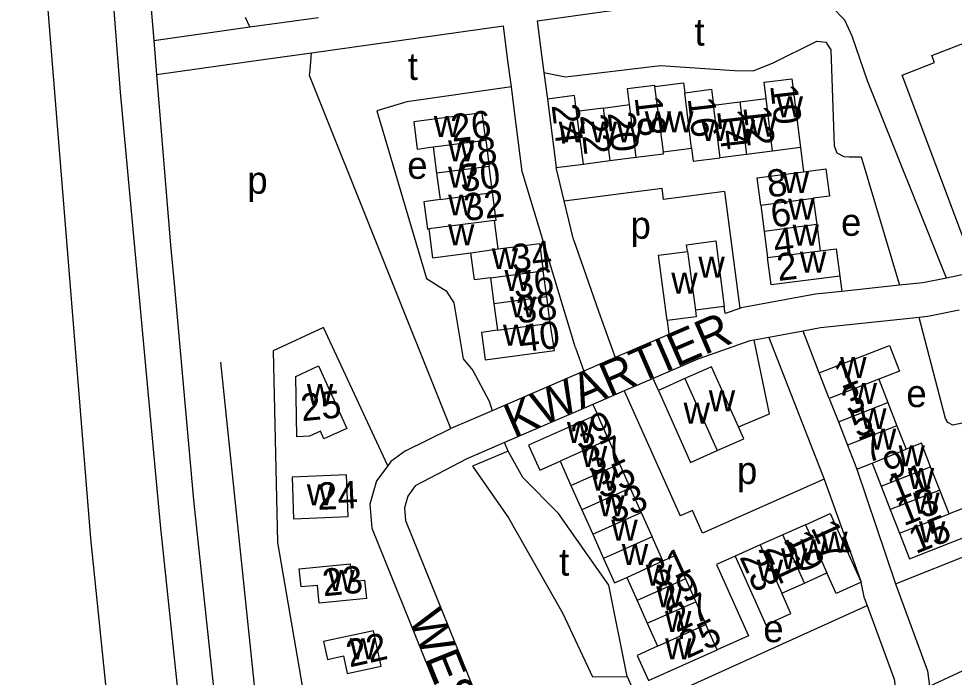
# Model space of a CAD drawing. Extents: x 159441 to 162086, y 388175 to 389787.
# Drawn here: x 159452.1 to 159589.2, y 389201.2 to 389297.7 of the extents above; entities that cross this region are included whole.
import ezdxf

# ---------------------------------------------------------------- set-up
doc = ezdxf.new("R2010")
doc.units = 0
for name, color, linetype in [('BLT_Basislijn', 7, 'Continuous'), ('BLT_Bebouwing', 7, 'Continuous'), ('BLT_Centroide', 7, 'Continuous'), ('BLT_Huisnummer', 7, 'Continuous'), ('BLT_Huisnummer_ tussenligend', 7, 'Continuous'), ('BLT_Onderverdeling_panden', 7, 'Continuous'), ('BLT_Straatnaam', 7, 'Continuous'), ('BLT_Vlakafsluiter', 7, 'Continuous')]:
    doc.layers.add(name, color=color, linetype=linetype)

msp = doc.modelspace()

# ---------------------------------------------------------------- linework, layer by layer
at = {"layer": 'BLT_Basislijn'}
for p, q in [((159467.02, 389286.95), (159462.11, 389352.93)), ((159462.71, 389221.52), (159452.13, 389352.28)), ((159469.94, 389318.49), (159471.92, 389294.52)), ((159486.01, 389296.51), (159485.33, 389297.92)), ((159486.01, 389296.51), (159496.06, 389297.92)), ((159471.92, 389294.52), (159486.01, 389296.51)), ((159495.03, 389292.73), (159523.14, 389296.69)), ((159523.81, 389291.55), (159523.14, 389296.69)), ((159528.09, 389297.39), (159528.64, 389293.14)), ((159488.3, 389291.78), (159495.03, 389292.73)), ((159528.64, 389293.14), (159529.07, 389289.85)), ((159472.33, 389289.53), (159488.3, 389291.78)), ((159524.3, 389287.74), (159523.81, 389291.55)), ((159529.07, 389289.85), (159529.58, 389285.95)), ((159591.26, 389263.56), (159581.57, 389289.46)), ((159472.91, 389223.51), (159467.02, 389286.95)), ((159524.3, 389287.74), (159509.01, 389285.52)), ((159524.72, 389284.52), (159524.3, 389287.74)), ((159525.91, 389275.33), (159524.72, 389284.52)), ((159566.65, 389278.82), (159567.1, 389275.3)), ((159532.05, 389271.01), (159530.88, 389275.9)), ((159533.68, 389249.5), (159525.91, 389275.33)), ((159532.05, 389271.01), (159546.39, 389272.87)), ((159555.53, 389272.37), (159557.76, 389255.25)), ((159533.4, 389265.37), (159532.05, 389271.01)), ((159572.42, 389260), (159572.71, 389257.75)), ((159588.03, 389259.71), (159584.56, 389259)), ((159474.9, 389258.89), (159477.76, 389227.17)), ((159581.17, 389258.64), (159572.71, 389257.75)), ((159584.56, 389259), (159581.17, 389258.64)), ((159589.9, 389254.99), (159586.77, 389254.35)), ((159567.03, 389251.92), (159562.03, 389250.99)), ((159569.41, 389245.82), (159567.03, 389251.92)), ((159562.03, 389250.99), (159559.87, 389250.59)), ((159562.03, 389250.99), (159570.12, 389230.24)), ((159533.68, 389249.5), (159534.92, 389246.06)), ((159539.52, 389248.04), (159534.92, 389246.06)), ((159534.92, 389246.06), (159521.49, 389240.26)), ((159545.06, 389244.99), (159540.84, 389243.16)), ((159545.84, 389243.23), (159545.06, 389244.99)), ((159540.84, 389243.16), (159536.24, 389241.18)), ((159540.84, 389243.16), (159549.01, 389224.85)), ((159521.49, 389240.26), (159518.4, 389238.93)), ((159536.24, 389241.18), (159523.31, 389235.6)), ((159536.24, 389241.18), (159536.9, 389239.7)), ((159518.4, 389238.93), (159515.45, 389237.65)), ((159508.79, 389234.38), (159515.45, 389237.65)), ((159523.31, 389235.6), (159520.28, 389234.29)), ((159523.85, 389234.34), (159523.31, 389235.6)), ((159520.28, 389234.29), (159517.77, 389233.21)), ((159506.19, 389232.2), (159504.56, 389229.96)), ((159574.91, 389231.71), (159580.58, 389214.9)), ((159570.12, 389230.24), (159552.32, 389222.3)), ((159570.12, 389230.24), (159575.53, 389215.11)), ((159580.58, 389214.9), (159597.87, 389221.81)), ((159576.04, 389212.75), (159575.53, 389215.11)), ((159576.04, 389212.75), (159576.42, 389211.72))]:
    msp.add_line(p, q, dxfattribs=at)
for points in [[(159528.09, 389297.39), (159558.67, 389301.69), (159564.04, 389302.3)], [(159588.03, 389259.71), (159576.49, 389288.62), (159574.22, 389295.17), (159573.15, 389297.51), (159571.28, 389299.4), (159568.69, 389300.91), (159564.04, 389302.3)], [(159581.57, 389289.46), (159586.27, 389291.31), (159585.89, 389292.32), (159591.73, 389294.59), (159592.11, 389293.68), (159596.7, 389295.38), (159606.72, 389269.57)], [(159529.07, 389289.85), (159532.24, 389289.2), (159546.13, 389290.86), (159556.97, 389290.13), (159559.74, 389290.08), (159562.54, 389291.22), (159569.07, 389294.42), (159570.39, 389294.3), (159571.09, 389293.16), (159571.59, 389279.08), (159572, 389278.07), (159573, 389277.51), (159573.79, 389277.5), (159575.56, 389277.5), (159581.17, 389258.64)], [(159515.45, 389237.65), (159494.74, 389289.39), (159494.83, 389290.18), (159495.03, 389292.73)], [(159472.33, 389289.53), (159474.39, 389264.51), (159474.9, 389258.89)], [(159509.01, 389285.52), (159504.61, 389284.23), (159511.89, 389259.65), (159514.74, 389257.84), (159515.89, 389256.05), (159517.22, 389247.85), (159518.66, 389246.13), (159521.07, 389241.65), (159521.49, 389240.26)], [(159555.53, 389272.37), (159546.6, 389271.21), (159546.39, 389272.87)], [(159533.4, 389265.37), (159537.06, 389254.84), (159539.52, 389248.04)], [(159591.87, 389261.97), (159592.39, 389260.6), (159588.03, 389259.71)], [(159572.71, 389257.75), (159568.85, 389257.34), (159557.95, 389255.32), (159557.76, 389255.25)], [(159557.76, 389255.25), (159555.63, 389254.51), (159555.49, 389255.56)], [(159584.04, 389253.92), (159569.57, 389252.39), (159567.03, 389251.92)], [(159586.77, 389254.35), (159585.33, 389254.05), (159584.04, 389253.92)], [(159597.87, 389221.81), (159597.08, 389222.16), (159596.48, 389222.69), (159596.05, 389223.42), (159590.33, 389238.41), (159588.96, 389238.15), (159588.25, 389238.54), (159587.92, 389239.14), (159584.04, 389253.92)], [(159506.19, 389232.2), (159496.79, 389252.48), (159489.43, 389249.06), (159490.03, 389220.95), (159493.99, 389197.94), (159499.28, 389160.67), (159510.25, 389160.05)], [(159547.13, 389253.46), (159547.39, 389251.44), (159539.52, 389248.04)], [(159559.87, 389250.59), (159559.24, 389250.48), (159551.62, 389247.82), (159545.06, 389244.99)], [(159557.57, 389237.91), (159562.12, 389239.81), (159559.87, 389250.59)], [(159496.98, 389148.76), (159492.71, 389172.21), (159488.32, 389184.06), (159481.73, 389247.36)], [(159508.79, 389234.38), (159506.65, 389232.82), (159506.19, 389232.2)], [(159517.77, 389233.21), (159510.22, 389229.24), (159509.12, 389227.73), (159508.63, 389226.04), (159508.77, 389224.18), (159524.26, 389185.85)], [(159523.85, 389234.34), (159518.63, 389232.11), (159523.87, 389224.55), (159531.83, 389210.52), (159536.19, 389201.27), (159541.25, 389201.3)], [(159541.25, 389201.3), (159538.58, 389214.69), (159531.22, 389225.18), (159525.98, 389230.48), (159523.85, 389234.34)], [(159504.56, 389229.96), (159503.58, 389226.56), (159503.84, 389223.04), (159519.62, 389183.98)], [(159477.76, 389227.17), (159482.11, 389185.89), (159484.92, 389165.95), (159486.32, 389159.49)], [(159552.32, 389222.3), (159550.82, 389225.65), (159549.01, 389224.85)], [(159477.47, 389179.91), (159472.91, 389223.51)], [(159466.65, 389167.57), (159466.74, 389173.45), (159465.93, 389190.1), (159462.71, 389221.52)], [(159557.07, 389218.94), (159554.35, 389217.73), (159559.03, 389207.24), (159554.47, 389205.2)], [(159580.58, 389214.9), (159585.27, 389202.13), (159585.57, 389199.9)], [(159541.25, 389201.3), (159543.33, 389196.72), (159576.42, 389211.72)], [(159576.42, 389211.72), (159580.39, 389200.92), (159581.22, 389194.7), (159581.3, 389192.1)], [(159585.57, 389199.9), (159595.44, 389204.45), (159599.83, 389206.95), (159607.37, 389206.71), (159609.15, 389206.37), (159610.42, 389205.52), (159611.34, 389204.36), (159611.8, 389203.5), (159612.41, 389200.35), (159606.67, 389197.56), (159604.75, 389200.33), (159590.21, 389194.36), (159588.59, 389193.85), (159587.38, 389194.12), (159586.57, 389194.72), (159586.21, 389195.1)]]:
    msp.add_lwpolyline(points, dxfattribs=at)
at = {"layer": 'BLT_Bebouwing'}
for p, q in [((159529.58, 389285.95), (159530.88, 389275.9)), ((159553.91, 389285.05), (159557.78, 389285.55)), ((159557.78, 389285.55), (159561.64, 389286.04)), ((159520.56, 389279.91), (159520.04, 389283.91)), ((159537.73, 389284.62), (159533.87, 389284.12)), ((159537.73, 389284.62), (159541.59, 389285.13)), ((159520.56, 389279.91), (159521.06, 389276.05)), ((159512.86, 389278.92), (159513.36, 389275.06)), ((159546.56, 389278.2), (159550.68, 389278.73)), ((159566.65, 389278.82), (159562.58, 389278.33)), ((159538.74, 389276.92), (159542.58, 389277.41)), ((159558.77, 389277.83), (159554.91, 389277.33)), ((159562.58, 389278.33), (159558.77, 389277.83)), ((159521.55, 389272.23), (159521.06, 389276.05)), ((159530.88, 389275.9), (159534.87, 389276.42)), ((159534.87, 389276.42), (159538.74, 389276.92)), ((159513.36, 389275.06), (159513.85, 389271.2)), ((159560.31, 389274.41), (159567.1, 389275.3)), ((159560.83, 389270.41), (159560.31, 389274.41)), ((159560.83, 389270.41), (159561.33, 389266.55)), ((159568.54, 389271.41), (159569.05, 389267.55)), ((159522.38, 389263.98), (159521.82, 389268.16)), ((159569.05, 389267.55), (159569.55, 389263.71)), ((159561.33, 389266.55), (159561.83, 389262.7)), ((159522.38, 389263.98), (159528.43, 389264.79)), ((159528.43, 389264.79), (159528.97, 389260.74)), ((159562.35, 389258.69), (159561.83, 389262.7)), ((159529.49, 389256.93), (159528.97, 389260.74)), ((159521.24, 389259.76), (159521.75, 389255.91)), ((159572.42, 389260), (159562.35, 389258.69)), ((159530.01, 389253.09), (159529.49, 389256.93)), ((159521.75, 389255.91), (159522.26, 389252.05)), ((159555.49, 389255.56), (159551.27, 389255.01)), ((159530.6, 389249.09), (159530.01, 389253.09)), ((159570.88, 389242.06), (159569.41, 389245.82)), ((159549.72, 389244.96), (159545.84, 389243.23)), ((159578.12, 389244.89), (159579.45, 389241.47)), ((159570.88, 389242.06), (159572.21, 389238.64)), ((159579.45, 389241.47), (159580.79, 389238.04)), ((159536.9, 389239.7), (159526.81, 389235.21)), ((159538.53, 389236.06), (159536.9, 389239.7)), ((159572.21, 389238.64), (159573.54, 389235.22)), ((159580.79, 389238.04), (159582.12, 389234.62)), ((159538.53, 389236.06), (159540.13, 389232.48)), ((159573.54, 389235.22), (159574.91, 389231.71)), ((159531.43, 389232.88), (159533.03, 389229.3)), ((159540.13, 389232.48), (159541.72, 389228.9)), ((159574.91, 389231.71), (159577.15, 389232.59)), ((159577.15, 389232.59), (159578.46, 389229.21)), ((159587.08, 389228.59), (159585.73, 389232.05)), ((159533.03, 389229.3), (159534.63, 389225.73)), ((159578.46, 389229.21), (159579.82, 389225.76)), ((159541.72, 389228.9), (159543.32, 389225.33)), ((159588.43, 389225.14), (159587.08, 389228.59)), ((159534.63, 389225.73), (159536.22, 389222.16)), ((159543.32, 389225.33), (159544.91, 389221.76)), ((159567.37, 389223.54), (159571.03, 389225.18)), ((159571.03, 389225.18), (159575.53, 389215.11)), ((159579.82, 389225.76), (159581.17, 389222.3)), ((159567.37, 389223.54), (159564.06, 389222.06)), ((159581.17, 389222.3), (159582.64, 389218.55)), ((159536.22, 389222.16), (159537.82, 389218.59)), ((159546.48, 389218.25), (159544.91, 389221.76)), ((159564.06, 389222.06), (159560.75, 389220.59)), ((159560.75, 389220.59), (159557.07, 389218.94)), ((159541.22, 389215.83), (159542.72, 389212.46)), ((159549.82, 389215.62), (159551.32, 389212.26)), ((159567.23, 389214.99), (159570.53, 389216.47)), ((159563.92, 389213.51), (159567.23, 389214.99)), ((159542.72, 389212.46), (159544.22, 389209.1)), ((159551.32, 389212.26), (159552.81, 389208.93)), ((159544.22, 389209.1), (159545.71, 389205.74)), ((159554.47, 389205.2), (159552.81, 389208.93))]:
    msp.add_line(p, q, dxfattribs=at)
for points in [[(159545.28, 389287.79), (159549.52, 389288.33), (159549.71, 389286.88)], [(159561.64, 389286.04), (159561.35, 389288.4), (159565.37, 389288.91), (159566.65, 389278.82)], [(159541.59, 389285.13), (159541.3, 389287.47), (159545.26, 389287.98), (159545.28, 389287.79)], [(159549.71, 389286.88), (159553.61, 389287.39), (159553.91, 389285.05)], [(159533.87, 389284.12), (159533.57, 389286.47), (159529.58, 389285.95)], [(159520.04, 389283.91), (159510.01, 389282.62), (159510.52, 389278.62), (159512.86, 389278.92)], [(159550.68, 389278.73), (159550.93, 389276.82), (159554.91, 389277.33)], [(159542.58, 389277.41), (159546.59, 389277.93), (159546.56, 389278.2)], [(159567.1, 389275.3), (159570.36, 389275.73), (159570.89, 389271.73), (159568.54, 389271.41)], [(159521.82, 389268.16), (159522.07, 389268.19), (159521.55, 389272.23)], [(159513.85, 389271.2), (159511.49, 389270.88), (159512.01, 389266.89), (159512.2, 389266.91)], [(159512.2, 389266.91), (159512.75, 389262.69), (159518.37, 389263.42)], [(159550.1, 389263.59), (159549.97, 389264.59), (159554.25, 389265.14), (159555.49, 389255.56)], [(159521.24, 389259.76), (159518.9, 389259.46), (159518.37, 389263.42)], [(159547.13, 389253.46), (159545.87, 389263.04), (159550.1, 389263.59)], [(159569.55, 389263.71), (159571.89, 389264.01), (159572.42, 389260)], [(159551.27, 389255.01), (159551.4, 389254.01), (159547.13, 389253.46)], [(159522.26, 389252.05), (159519.91, 389251.74), (159520.45, 389247.74), (159530.6, 389249.09)], [(159569.41, 389245.82), (159579.7, 389249.83), (159581.18, 389246.08), (159578.12, 389244.89)], [(159557.57, 389237.91), (159553.63, 389246.7), (159549.72, 389244.96)], [(159545.84, 389243.23), (159550.54, 389232.66), (159554.45, 389234.41)], [(159554.45, 389234.41), (159558.35, 389236.16), (159557.57, 389237.91)], [(159526.81, 389235.21), (159528.45, 389231.54), (159531.43, 389232.88)], [(159585.73, 389232.05), (159584.37, 389235.51), (159582.12, 389234.62)], [(159582.64, 389218.55), (159592.94, 389222.59), (159591.48, 389226.33), (159588.43, 389225.14)], [(159537.82, 389218.59), (159539.41, 389215.02), (159541.22, 389215.83)], [(159546.48, 389218.25), (159548.29, 389219.05), (159549.82, 389215.62)], [(159557.07, 389218.94), (159561.58, 389208.86), (159565.26, 389210.51), (159563.92, 389213.51)], [(159575.53, 389215.11), (159571.87, 389213.48), (159570.53, 389216.47)], [(159545.71, 389205.74), (159542.73, 389204.39), (159544.38, 389200.71), (159554.47, 389205.2)]]:
    msp.add_lwpolyline(points, dxfattribs=at)
for points in [[(159492.71, 389245.28), (159496.05, 389246.82), (159500.19, 389237.66), (159496.85, 389236.12), (159496.33, 389237.24), (159494.75, 389236.51), (159492.88, 389236.45)], [(159492.19, 389230.52), (159492.41, 389224.42), (159500.4, 389224.76), (159500.13, 389230.86)], [(159502.78, 389215.41), (159503.06, 389212.73), (159496.17, 389212.06), (159495.92, 389214.65), (159493.52, 389214.42), (159493.24, 389217.09), (159500.69, 389217.83), (159500.95, 389215.23)], [(159504.13, 389208), (159496.8, 389206.42), (159497.36, 389203.8), (159499.72, 389204.31), (159500.27, 389201.76), (159505.24, 389202.82)]]:
    msp.add_lwpolyline(points, close=True, dxfattribs=at)
at = {"layer": 'BLT_Onderverdeling_panden'}
for p, q in [((159545.28, 389287.79), (159546.56, 389278.2)), ((159550.68, 389278.73), (159549.71, 389286.88)), ((159557.78, 389285.55), (159558.77, 389277.83)), ((159562.58, 389278.33), (159561.64, 389286.04)), ((159534.87, 389276.42), (159533.87, 389284.12)), ((159537.73, 389284.62), (159538.74, 389276.92)), ((159542.58, 389277.41), (159541.59, 389285.13)), ((159554.91, 389277.33), (159553.91, 389285.05)), ((159512.86, 389278.92), (159520.56, 389279.91)), ((159521.06, 389276.05), (159513.36, 389275.06)), ((159513.85, 389271.2), (159521.55, 389272.23)), ((159560.83, 389270.41), (159568.54, 389271.41)), ((159521.82, 389268.16), (159512.2, 389266.91)), ((159569.05, 389267.55), (159561.33, 389266.55)), ((159518.37, 389263.42), (159522.38, 389263.98)), ((159550.1, 389263.59), (159551.27, 389255.01)), ((159561.83, 389262.7), (159569.55, 389263.71)), ((159521.24, 389259.76), (159528.97, 389260.74)), ((159529.49, 389256.93), (159521.75, 389255.91)), ((159522.26, 389252.05), (159530.01, 389253.09)), ((159549.72, 389244.96), (159554.45, 389234.41)), ((159578.12, 389244.89), (159570.88, 389242.06)), ((159572.21, 389238.64), (159579.45, 389241.47)), ((159580.79, 389238.04), (159573.54, 389235.22)), ((159538.53, 389236.06), (159531.43, 389232.88)), ((159577.15, 389232.59), (159582.12, 389234.62)), ((159533.03, 389229.3), (159540.13, 389232.48)), ((159578.46, 389229.21), (159585.73, 389232.05)), ((159541.72, 389228.9), (159534.63, 389225.73)), ((159587.08, 389228.59), (159579.82, 389225.76)), ((159536.22, 389222.16), (159543.32, 389225.33)), ((159581.17, 389222.3), (159588.43, 389225.14)), ((159567.37, 389223.54), (159570.53, 389216.47)), ((159544.91, 389221.76), (159537.82, 389218.59)), ((159567.23, 389214.99), (159564.06, 389222.06)), ((159560.75, 389220.59), (159563.92, 389213.51)), ((159541.22, 389215.83), (159546.48, 389218.25)), ((159549.82, 389215.62), (159542.72, 389212.46)), ((159544.22, 389209.1), (159551.32, 389212.26)), ((159545.71, 389205.74), (159552.81, 389208.93))]:
    msp.add_line(p, q, dxfattribs=at)
at = {"layer": 'BLT_Vlakafsluiter'}
msp.add_line((159471.92, 389294.52), (159472.33, 389289.53), dxfattribs=at)

# ---------------------------------------------------------------- texts
at = {"layer": 'BLT_Centroide'}
for s, p in [('t', (159551.14, 389293.78)), ('t', (159509.13, 389288.75)), ('w', (159563.17, 389283.29)), ('w', (159543.84, 389281.05)), ('w', (159547.12, 389281.05)), ('w', (159512.94, 389280.37)), ('w', (159531.22, 389279.58)), ('w', (159535.92, 389279.58)), ('w', (159539.76, 389279.58)), ('w', (159552.1, 389279.81)), ('w', (159556.15, 389279.81)), ('w', (159559.26, 389280.41)), ('w', (159515.03, 389276.81)), ('e', (159509.05, 389274.25)), ('w', (159515.03, 389272.95)), ('p', (159485.62, 389272.07)), ('w', (159564.04, 389272.16)), ('w', (159515.03, 389268.88)), ('w', (159564.85, 389268.27)), ('e', (159572.6, 389265.9)), ('w', (159515.03, 389264.52)), ('p', (159541.76, 389265.47)), ('w', (159565.5, 389264.45)), ('w', (159521.43, 389261.01)), ('w', (159566.57, 389260.51)), ('w', (159551.7, 389259.76)), ('w', (159523.29, 389257.83)), ('w', (159547.73, 389257.44)), ('w', (159524.09, 389253.93)), ('w', (159523.07, 389249.79)), ('w', (159572.47, 389245.04)), ('w', (159494.34, 389241.12)), ('w', (159574, 389241.24)), ('w', (159553.22, 389240.17)), ('e', (159582.18, 389240.79)), ('w', (159549.54, 389238.36)), ('w', (159575.41, 389237.56)), ('w', (159532.44, 389235.53)), ('w', (159576.83, 389234.56)), ('w', (159534.48, 389232.01)), ('w', (159581.02, 389232.12)), ('p', (159557.36, 389229.52)), ('w', (159582.38, 389228.78)), ('w', (159535.95, 389228.56)), ('w', (159494.34, 389226.39)), ('w', (159537.03, 389224.77)), ('w', (159583.17, 389225.16)), ('w', (159538.95, 389221.2)), ('w', (159584.02, 389220.97)), ('w', (159569.7, 389219.44)), ('w', (159566.64, 389218.31)), ('t', (159531.31, 389216.08)), ('w', (159540.48, 389217.63)), ('w', (159563.81, 389217)), ('w', (159560.25, 389215.36)), ('w', (159497.5, 389213.82)), ('w', (159543.99, 389214.63)), ('w', (159545.52, 389211.46)), ('w', (159546.82, 389207.83)), ('e', (159561.21, 389206.33)), ('w', (159500.61, 389203.81)), ('w', (159546.82, 389203.81))]:
    msp.add_text(s, height=4, dxfattribs=at).set_placement(p)
at = {"layer": 'BLT_Huisnummer'}
for s, rotation, p in [('10', 276.6171, (159562.21, 389287.93)), ('18', 276.6171, (159542.36, 389286.19)), ('16', 276.6171, (159550.13, 389286.04)), ('26', 6.6171, (159515.64, 389279.68)), ('24', 276.6171, (159530.19, 389285.04)), ('8', 6.6171, (159561.96, 389271.51)), ('32', 6.6171, (159517.55, 389268.05)), ('34', 6.6171, (159524.5, 389260.59)), ('2', 6.6171, (159563.4, 389259.27)), ('40', 6.6171, (159525.67, 389248.82)), ('1', 21.6171, (159572.62, 389243.33)), ('25', 5.6171, (159493.62, 389238.71)), ('39', 24.6171, (159534.29, 389234.32)), ('7', 21.6171, (159576.45, 389232.52)), ('9', 21.6171, (159579.79, 389230.02)), ('24', 2.6171, (159495.94, 389225.71)), ('33', 24.6171, (159539.23, 389223.62)), ('15', 21.6171, (159583.53, 389219.23)), ('17', 294.6171, (159568.11, 389223.12)), ('31', 24.6171, (159545.45, 389214.3)), ('23', 294.6171, (159557.67, 389218.82)), ('23', 5.6171, (159496.78, 389213.04)), ('29', 24.6171, (159546.89, 389210.81)), ('25', 24.6171, (159550.02, 389203.86)), ('22', 12.6171, (159500.61, 389202.62))]:
    msp.add_text(s, height=4, rotation=rotation, dxfattribs=at).set_placement(p)
at = {"layer": 'BLT_Huisnummer_ tussenligend'}
for s, rotation, p in [('20', 276.6171, (159538.4, 389283.91)), ('14', 276.6171, (159554.43, 389284.24)), ('12', 276.6171, (159558.28, 389284.78)), ('22', 276.6171, (159534.35, 389283.54)), ('28', 6.6171, (159516.49, 389275.84)), ('30', 6.6171, (159516.96, 389272.32)), ('6', 6.6171, (159562.52, 389267.11)), ('4', 6.6171, (159562.94, 389262.9)), ('36', 6.6171, (159524.82, 389256.73)), ('38', 6.6171, (159525.28, 389253.04)), ('3', 21.6171, (159573.71, 389239.51)), ('5', 21.6171, (159574.95, 389236.25)), ('37', 24.6171, (159535.96, 389230.69)), ('35', 24.6171, (159537.5, 389227.29)), ('11', 21.6171, (159580.44, 389226.8)), ('13', 21.6171, (159581.78, 389223.3)), ('19', 294.6171, (159564.3, 389221.57)), ('21', 294.6171, (159561.42, 389220.06)), ('27', 24.6171, (159548.47, 389207.69))]:
    msp.add_text(s, height=4, rotation=rotation, dxfattribs=at).set_placement(p)
at = {"layer": 'BLT_Straatnaam'}
for s, rotation, p in [('KWARTIER', 23.4054, (159524.63, 389236.27)), ('WESTRIK', 292.0004, (159509.27, 389209.88))]:
    msp.add_text(s, height=5, rotation=rotation, dxfattribs=at).set_placement(p)

doc.saveas('drawing.dxf')
